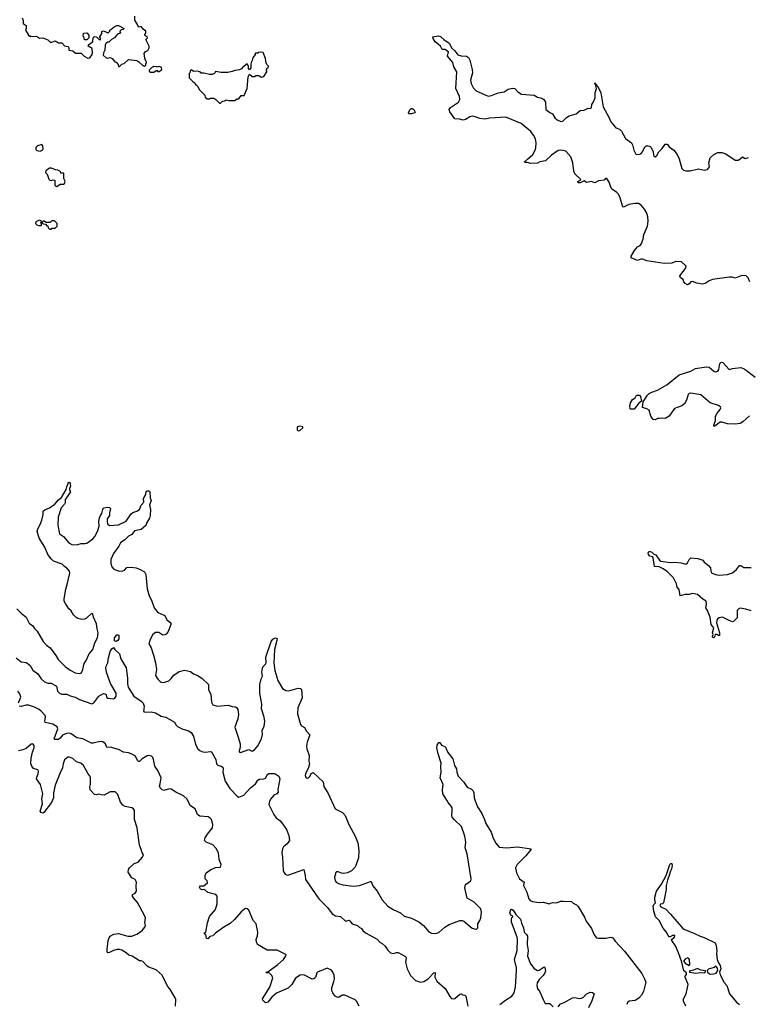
# Model space of a CAD drawing. Extents: x 2220333 to 2384341, y 721037 to 894043.
# Tile 284 of 325: x 2346499 to 2355232, y 826119 to 837931. Entities that reach past the tile are written whole.
import ezdxf

# ---------------------------------------------------------------- set-up
doc = ezdxf.new("R2010")
doc.units = 0

msp = doc.modelspace()

# ---------------------------------------------------------------- linework, layer by layer
at = {"layer": '0CON10XD'}
for points in [[(2346528, 837955), (2346542, 837922), (2346542, 837885), (2346575, 837860), (2346577, 837827), (2346570, 837805), (2346600, 837755), (2346602, 837742), (2346615, 837740), (2346625, 837730), (2346702, 837732), (2346735, 837710), (2346775, 837712), (2346835, 837688), (2346865, 837662), (2346885, 837662), (2346925, 837678), (2346965, 837653), (2347005, 837652), (2347035, 837618), (2347079, 837609), (2347088, 837595), (2347090, 837565), (2347135, 837558), (2347168, 837528), (2347235, 837528), (2347270, 837495), (2347315, 837470), (2347340, 837475), (2347366, 837514), (2347372, 837535), (2347367, 837587), (2347320, 837615), (2347325, 837630), (2347375, 837670), (2347378, 837712), (2347390, 837725), (2347405, 837728), (2347422, 837722), (2347452, 837692), (2347465, 837690), (2347470, 837705), (2347460, 837715), (2347460, 837725), (2347482, 837765), (2347482, 837788), (2347505, 837798), (2347548, 837778), (2347555, 837770), (2347580, 837795), (2347580, 837805), (2347590, 837815), (2347630, 837845), (2347665, 837860), (2347685, 837860), (2347750, 837825), (2347738, 837812), (2347715, 837810), (2347702, 837798), (2347700, 837785), (2347710, 837775), (2347700, 837765), (2347675, 837760), (2347636, 837714), (2347600, 837695), (2347567, 837663), (2347555, 837662), (2347530, 837645), (2347522, 837625), (2347520, 837565), (2347502, 837535), (2347500, 837505), (2347535, 837472), (2347555, 837470), (2347583, 837477), (2347606, 837466), (2347640, 837425), (2347655, 837420), (2347680, 837395), (2347685, 837370), (2347695, 837370), (2347723, 837397), (2347750, 837405), (2347805, 837452), (2347905, 837440), (2347915, 837430), (2347925, 837430), (2347975, 837380), (2347985, 837380), (2347995, 837370), (2348010, 837385), (2348010, 837405), (2348020, 837415), (2348020, 837425), (2348010, 837435), (2347998, 837468), (2347992, 837525), (2348004, 837546), (2348035, 837560), (2348052, 837595), (2348052, 837615), (2348010, 837695), (2348030, 837715), (2348028, 837728), (2348012, 837732), (2348000, 837745), (2348000, 837755), (2348012, 837768), (2348012, 837792), (2347978, 837818), (2347955, 837848), (2347922, 837842), (2347917, 837867), (2347880, 837925), (2347880, 837975)], [(2347305, 837688), (2347275, 837690), (2347267, 837727), (2347260, 837735), (2347262, 837768), (2347302, 837772), (2347327, 837747), (2347327, 837713), (2347305, 837688)], [(2355252, 834785), (2355231, 834835), (2355209, 834859), (2355155, 834862), (2355075, 834831), (2355041, 834841), (2355005, 834841), (2354805, 834813), (2354762, 834798), (2354714, 834766), (2354685, 834760), (2354615, 834772), (2354565, 834791), (2354544, 834786), (2354525, 834762), (2354505, 834752), (2354475, 834768), (2354458, 834785), (2354450, 834815), (2354418, 834835), (2354412, 834855), (2354422, 834875), (2354480, 834945), (2354489, 834975), (2354430, 835025), (2354365, 835030), (2354318, 835012), (2354225, 835005), (2354015, 835039), (2353965, 835058), (2353945, 835058), (2353905, 835042), (2353828, 835075), (2353827, 835095), (2353869, 835161), (2353903, 835205), (2353935, 835222), (2353954, 835246), (2353972, 835298), (2353982, 835355), (2354023, 835455), (2354032, 835515), (2354028, 835565), (2354015, 835612), (2353989, 835659), (2353948, 835708), (2353915, 835727), (2353872, 835728), (2353800, 835715), (2353736, 835684), (2353725, 835700), (2353697, 835795), (2353677, 835837), (2353654, 835864), (2353598, 835898), (2353579, 835935), (2353565, 835983), (2353535, 836026), (2353520, 836025), (2353505, 836008), (2353435, 836000), (2353395, 835974), (2353355, 835989), (2353295, 835980), (2353265, 835997), (2353216, 835974), (2353192, 835975), (2353191, 835989), (2353220, 836005), (2353227, 836015), (2353154, 836084), (2353141, 836115), (2353131, 836215), (2353105, 836286), (2353045, 836352), (2352986, 836366), (2352955, 836362), (2352875, 836306), (2352803, 836237), (2352735, 836225), (2352705, 836211), (2352626, 836206), (2352583, 836217), (2352555, 836218), (2352548, 836225), (2352587, 836257), (2352648, 836312), (2352682, 836375), (2352687, 836395), (2352688, 836455), (2352680, 836500), (2352659, 836545), (2352625, 836591), (2352510, 836685), (2352325, 836763), (2352135, 836748), (2352075, 836737), (2352015, 836745), (2351957, 836767), (2351925, 836772), (2351895, 836766), (2351841, 836735), (2351815, 836727), (2351769, 836739), (2351715, 836742), (2351654, 836825), (2351648, 836855), (2351664, 836876), (2351760, 836940), (2351774, 836975), (2351769, 837009), (2351727, 837105), (2351740, 837305), (2351702, 837365), (2351689, 837419), (2351627, 837495), (2351637, 837547), (2351595, 837572), (2351564, 837574), (2351542, 837615), (2351481, 837665), (2351454, 837705), (2351453, 837727), (2351515, 837739), (2351545, 837731), (2351583, 837695), (2351645, 837651), (2351678, 837588), (2351715, 837558), (2351750, 837510), (2351789, 837499), (2351855, 837493), (2351878, 837478), (2351894, 837444), (2351924, 837334), (2351925, 837295), (2351904, 837204), (2351910, 837165), (2351939, 837109)], [(2348905, 836930), (2348925, 836950), (2348965, 836960), (2348975, 836970), (2349005, 836960), (2349075, 836960), (2349105, 836980), (2349125, 836980), (2349155, 837020), (2349188, 837022), (2349226, 837105), (2349236, 837244), (2349252, 837278), (2349285, 837248), (2349312, 837248), (2349335, 837260), (2349365, 837260), (2349395, 837240), (2349425, 837250), (2349460, 837305), (2349460, 837315), (2349450, 837325), (2349460, 837335), (2349462, 837348), (2349478, 837352), (2349480, 837375), (2349462, 837392), (2349453, 837413), (2349447, 837467), (2349418, 837538), (2349365, 837540), (2349355, 837530), (2349325, 837530), (2349320, 837525), (2349320, 837515), (2349292, 837475), (2349287, 837443), (2349273, 837417), (2349268, 837395), (2349270, 837355), (2349255, 837330), (2349242, 837345), (2349242, 837372), (2349225, 837400), (2349175, 837362), (2349159, 837341), (2349135, 837328), (2349077, 837323), (2349045, 837308), (2348993, 837297), (2348915, 837296), (2348845, 837310), (2348833, 837287), (2348805, 837272), (2348775, 837272), (2348705, 837290), (2348675, 837290), (2348665, 837300), (2348632, 837312), (2348585, 837310), (2348555, 837330), (2348542, 837318), (2348540, 837295), (2348530, 837285), (2348532, 837232), (2348580, 837185), (2348600, 837175), (2348605, 837150), (2348615, 837150), (2348635, 837130), (2348652, 837095), (2348720, 837025), (2348722, 837002), (2348745, 836980), (2348775, 836980), (2348785, 836990), (2348825, 836990), (2348850, 836975), (2348895, 836930), (2348905, 836930)], [(2348105, 837302), (2348135, 837320), (2348145, 837320), (2348155, 837310), (2348175, 837310), (2348185, 837320), (2348195, 837320), (2348202, 837335), (2348199, 837359), (2348175, 837370), (2348153, 837367), (2348145, 837360), (2348137, 837367), (2348105, 837370), (2348095, 837360), (2348085, 837360), (2348050, 837325), (2348050, 837315), (2348065, 837302), (2348105, 837302)], [(2351939, 837109), (2351969, 837079), (2352115, 837015), (2352155, 837023), (2352235, 837052), (2352305, 837064), (2352355, 837096), (2352405, 837109), (2352435, 837104), (2352471, 837065), (2352515, 837039), (2352665, 837026), (2352705, 837001), (2352758, 836988), (2352783, 836973), (2352800, 836940), (2352807, 836855), (2352855, 836818), (2352885, 836802), (2352914, 836755), (2352940, 836730), (2352985, 836709), (2353010, 836715), (2353055, 836759), (2353085, 836776), (2353170, 836800), (2353218, 836842), (2353266, 836844), (2353315, 836868), (2353340, 836865), (2353352, 836878), (2353358, 836915), (2353376, 836944), (2353396, 836995), (2353399, 837025), (2353396, 837055), (2353412, 837105), (2353402, 837152), (2353390, 837165), (2353395, 837172), (2353402, 837165), (2353408, 837148), (2353435, 837112), (2353464, 837054), (2353494, 836885), (2353563, 836755), (2353583, 836705), (2353644, 836634), (2353687, 836617), (2353713, 836593), (2353760, 836505), (2353832, 836452), (2353845, 836428), (2353859, 836365), (2353885, 836318), (2353914, 836314), (2353945, 836321), (2353965, 836345), (2353993, 836407), (2354015, 836423), (2354055, 836411), (2354067, 836397), (2354094, 836345), (2354096, 836305), (2354105, 836290), (2354115, 836287), (2354135, 836300), (2354159, 836345), (2354199, 836385), (2354235, 836436), (2354255, 836439), (2354265, 836433), (2354286, 836406), (2354339, 836365), (2354381, 836315), (2354405, 836262), (2354434, 836145), (2354454, 836124), (2354485, 836118), (2354535, 836119), (2354635, 836141), (2354705, 836126), (2354745, 836134), (2354766, 836164), (2354759, 836215), (2354776, 836274), (2354821, 836315), (2354866, 836336), (2354915, 836337), (2354962, 836322), (2355075, 836244), (2355110, 836245), (2355133, 836257), (2355164, 836286), (2355195, 836267), (2355235, 836279)], [(2351165, 836800), (2351158, 836815), (2351175, 836848), (2351193, 836865), (2351205, 836866), (2351225, 836852), (2351238, 836822), (2351235, 836813), (2351195, 836803), (2351165, 836800)], [(2346745, 836352), (2346770, 836365), (2346782, 836378), (2346776, 836416), (2346765, 836432), (2346713, 836417), (2346693, 836397), (2346693, 836373), (2346705, 836360), (2346745, 836352)], [(2346945, 835932), (2346983, 835957), (2347023, 835957), (2347038, 835965), (2347043, 835993), (2347030, 836025), (2347030, 836085), (2347025, 836090), (2346992, 836092), (2346990, 836105), (2346980, 836115), (2346956, 836126), (2346928, 836128), (2346879, 836149), (2346855, 836148), (2346812, 836118), (2346808, 836098), (2346827, 836077), (2346848, 836018), (2346860, 836005), (2346875, 836002), (2346895, 836010), (2346920, 836005), (2346920, 835945), (2346933, 835933), (2346945, 835932)], [(2346755, 835462), (2346760, 835465), (2346760, 835485), (2346750, 835495), (2346760, 835505), (2346758, 835518), (2346735, 835528), (2346692, 835508), (2346690, 835485), (2346705, 835470), (2346725, 835462), (2346755, 835462)], [(2346875, 835420), (2346885, 835430), (2346925, 835430), (2346950, 835455), (2346950, 835485), (2346918, 835518), (2346885, 835518), (2346865, 835500), (2346815, 835500), (2346785, 835520), (2346772, 835508), (2346770, 835495), (2346782, 835482), (2346808, 835478), (2346825, 835460), (2346838, 835458), (2346840, 835435), (2346855, 835420), (2346875, 835420)], [(2355245, 833177), (2355166, 833105), (2355135, 833088), (2355075, 833077), (2354984, 833084), (2354915, 833102), (2354895, 833102), (2354825, 833050), (2354820, 833065), (2354838, 833122), (2354839, 833175), (2354858, 833212), (2354897, 833255), (2354903, 833275), (2354900, 833285), (2354875, 833301), (2354775, 833334), (2354665, 833430), (2354545, 833449), (2354525, 833445), (2354512, 833435), (2354492, 833365), (2354467, 833323), (2354435, 833299), (2354346, 833265), (2354284, 833175), (2354235, 833146), (2354195, 833151), (2354165, 833148), (2354144, 833146), (2354115, 833131), (2354093, 833135), (2354066, 833176), (2354044, 833245), (2354015, 833264), (2353965, 833279), (2353971, 833345), (2354023, 833427), (2354045, 833448), (2354075, 833464), (2354145, 833486), (2354255, 833549), (2354405, 833669), (2354545, 833716), (2354600, 833745), (2354728, 833768), (2354764, 833764), (2354820, 833715), (2354835, 833708), (2354855, 833709), (2354866, 833715), (2354878, 833735), (2354893, 833805), (2354905, 833820), (2354915, 833822), (2354928, 833818), (2355005, 833734), (2355042, 833748), (2355145, 833757), (2355184, 833744), (2355208, 833728), (2355314, 833644)], [(2353825, 833258), (2353815, 833264), (2353813, 833295), (2353822, 833335), (2353845, 833376), (2353877, 833395), (2353892, 833428), (2353927, 833427), (2353942, 833412), (2353952, 833355), (2353921, 833329), (2353865, 833260), (2353825, 833258)], [(2349835, 832998), (2349855, 833002), (2349893, 833035), (2349892, 833045), (2349855, 833056), (2349830, 833045), (2349823, 833035), (2349825, 833009), (2349835, 832998)], [(2346465, 830864), (2346515, 830811), (2346575, 830763), (2346612, 830692), (2346655, 830660), (2346677, 830627), (2346709, 830595), (2346736, 830546), (2346781, 830471), (2346819, 830429), (2346866, 830396), (2346934, 830304), (2346960, 830255), (2347045, 830173), (2347105, 830129), (2347165, 830097), (2347215, 830088), (2347238, 830095), (2347256, 830135), (2347272, 830208), (2347295, 830242), (2347333, 830325), (2347376, 830374), (2347401, 830455), (2347433, 830515), (2347440, 830575), (2347426, 830625), (2347421, 830685), (2347382, 830762), (2347375, 830800), (2347365, 830810), (2347299, 830751), (2347275, 830739), (2347245, 830734), (2347196, 830746), (2347175, 830760), (2347145, 830793), (2347115, 830838), (2347088, 830865), (2347048, 830928), (2347034, 830955), (2347032, 830985), (2347051, 831099), (2347070, 831155), (2347098, 831292), (2347094, 831315), (2347074, 831344), (2347035, 831373), (2347010, 831400), (2346905, 831437), (2346875, 831462), (2346836, 831516), (2346799, 831605), (2346731, 831711), (2346708, 831795), (2346715, 831824), (2346746, 831875), (2346764, 831926), (2346780, 831995), (2346781, 832035), (2346799, 832051), (2346855, 832075), (2346921, 832119), (2346965, 832169), (2347002, 832198), (2347057, 832293), (2347066, 832326), (2347079, 832371), (2347088, 832382), (2347098, 832378), (2347108, 832335), (2347097, 832305), (2347097, 832287), (2347107, 832265), (2347070, 832205), (2347044, 832175), (2347043, 832135), (2347035, 832119), (2346997, 832075), (2346962, 831965), (2346957, 831867), (2346978, 831765), (2347025, 831731), (2347090, 831655), (2347125, 831636), (2347158, 831632), (2347195, 831634), (2347235, 831649), (2347285, 831647), (2347305, 831653), (2347376, 831704), (2347403, 831737), (2347434, 831805), (2347450, 831855), (2347449, 831915), (2347457, 831955), (2347466, 831984), (2347485, 832008), (2347494, 832056), (2347505, 832076), (2347555, 832082), (2347575, 832078), (2347588, 832065), (2347576, 832015), (2347576, 831984), (2347549, 831945), (2347549, 831919), (2347551, 831885), (2347575, 831862), (2347685, 831872), (2347774, 831915), (2347835, 832004), (2347855, 832021), (2347905, 832035), (2347934, 832055), (2347956, 832105), (2347986, 832144), (2347984, 832185), (2348010, 832235), (2348015, 832270), (2348025, 832280), (2348045, 832280), (2348058, 832265), (2348061, 832195), (2348074, 832164), (2348056, 832105), (2348068, 832055), (2348064, 831985), (2348055, 831950), (2348022, 831898), (2348011, 831865), (2347956, 831814), (2347875, 831801), (2347845, 831754), (2347805, 831734), (2347759, 831691), (2347706, 831655), (2347686, 831614), (2347623, 831527), (2347591, 831455), (2347592, 831408), (2347605, 831369), (2347624, 831345), (2347655, 831326), (2347694, 831316), (2347735, 831318), (2347754, 831326), (2347785, 831358), (2347835, 831362), (2347896, 831356), (2347935, 831341), (2347996, 831306), (2348011, 831275), (2348027, 831105), (2348049, 831019), (2348078, 830968), (2348111, 830875), (2348155, 830821), (2348239, 830785), (2348262, 830732), (2348309, 830695), (2348310, 830675), (2348287, 830613), (2348276, 830584), (2348255, 830560), (2348240, 830550), (2348215, 830549), (2348165, 830580), (2348125, 830580), (2348095, 830554), (2348061, 830495), (2348046, 830445), (2348076, 830395), (2348101, 830309), (2348126, 830215), (2348137, 830137), (2348128, 830065), (2348155, 830018), (2348181, 829991), (2348195, 829984), (2348225, 829981), (2348285, 830000), (2348314, 830026), (2348345, 830069), (2348409, 830111), (2348475, 830127), (2348545, 830112), (2348582, 830085), (2348634, 830064), (2348685, 830029), (2348764, 829955), (2348761, 829895), (2348791, 829835), (2348800, 829745), (2348815, 829712), (2348866, 829694), (2348997, 829707), (2349045, 829690), (2349085, 829686), (2349098, 829678), (2349114, 829655), (2349121, 829595), (2349113, 829545), (2349079, 829445), (2349112, 829335), (2349143, 829245), (2349142, 829208), (2349130, 829155), (2349135, 829142), (2349145, 829140), (2349245, 829177), (2349275, 829160), (2349295, 829160), (2349315, 829173), (2349355, 829221), (2349396, 829305), (2349410, 829355), (2349404, 829405), (2349431, 829455), (2349438, 829512), (2349430, 829565), (2349398, 829665), (2349401, 829721), (2349378, 829852), (2349376, 829955), (2349394, 830025), (2349411, 830055), (2349402, 830105), (2349409, 830151), (2349417, 830173), (2349445, 830200), (2349452, 830215), (2349451, 830285), (2349515, 830472), (2349535, 830501), (2349565, 830514), (2349586, 830506), (2349580, 830485), (2349554, 830376), (2349547, 830215), (2349558, 830125), (2349592, 830005), (2349648, 829908), (2349688, 829885), (2349725, 829878), (2349835, 829912), (2349865, 829908), (2349878, 829895), (2349886, 829795), (2349832, 829675), (2349829, 829605), (2349865, 829474), (2349875, 829461), (2349911, 829441), (2349937, 829397), (2349975, 829350), (2349945, 829262), (2349936, 829215), (2349940, 829185), (2349969, 829105), (2349966, 829035), (2349973, 829005), (2349960, 828960), (2349923, 828885), (2349920, 828865), (2349928, 828845), (2349943, 828833), (2349960, 828835), (2349975, 828850), (2349994, 828886), (2350015, 828900), (2350135, 828788), (2350145, 828730), (2350198, 828648), (2350282, 828465), (2350368, 828418), (2350400, 828385), (2350444, 828275), (2350520, 828135), (2350554, 828055), (2350564, 827965), (2350561, 827875), (2350530, 827785), (2350515, 827762), (2350475, 827720), (2350430, 827695), (2350385, 827690), (2350355, 827693), (2350315, 827708), (2350295, 827708), (2350288, 827702), (2350274, 827644), (2350279, 827599), (2350295, 827582), (2350319, 827569), (2350372, 827552), (2350495, 827538), (2350535, 827539), (2350574, 827546), (2350705, 827593), (2350711, 827591), (2350732, 827542), (2350784, 827475), (2350844, 827374), (2350913, 827295), (2350975, 827256), (2351063, 827215), (2351106, 827176), (2351195, 827151), (2351285, 827108), (2351339, 827065), (2351405, 826990), (2351435, 826974), (2351482, 826968), (2351525, 826982), (2351596, 827044), (2351645, 827078), (2351775, 827124), (2351803, 827123), (2351823, 827115), (2351922, 827032), (2351965, 827020), (2351975, 827021), (2351989, 827035), (2351989, 827085), (2352016, 827124), (2352026, 827155), (2352034, 827225), (2352028, 827265), (2351945, 827346), (2351864, 827394), (2351836, 827515), (2351844, 827555), (2351905, 827600), (2351912, 827625), (2351864, 827924), (2351838, 827995), (2351848, 828065), (2351835, 828137), (2351795, 828253), (2351710, 828330), (2351681, 828365), (2351677, 828385), (2351684, 828435), (2351681, 828475), (2351672, 828495), (2351635, 828539), (2351619, 828569), (2351573, 828645), (2351568, 828695), (2351577, 828755), (2351538, 828835), (2351551, 828905), (2351547, 828975), (2351553, 829013), (2351514, 829124), (2351500, 829195), (2351504, 829226), (2351525, 829260), (2351535, 829260), (2351555, 829227), (2351595, 829213), (2351603, 829205), (2351631, 829141), (2351689, 829065), (2351712, 828985), (2351734, 828945), (2351739, 828905), (2351756, 828855), (2351821, 828785), (2351864, 828725), (2351915, 828698), (2351935, 828679), (2351944, 828655), (2351947, 828595), (2351958, 828558), (2351987, 828487), (2352038, 828409), (2352069, 828335), (2352086, 828286), (2352150, 828185), (2352170, 828125), (2352204, 828055), (2352245, 828004), (2352335, 827996), (2352465, 828008), (2352628, 827985), (2352617, 827963), (2352565, 827900), (2352463, 827797), (2352444, 827755), (2352456, 827695), (2352491, 827625), (2352544, 827585), (2352536, 827545), (2352576, 827465), (2352603, 827385), (2352618, 827365), (2352645, 827351), (2352725, 827341), (2352776, 827346), (2352845, 827323), (2352885, 827341), (2352935, 827336), (2352980, 827355), (2353013, 827357)], [(2355265, 830841), (2355205, 830860), (2355135, 830872), (2355118, 830865), (2355101, 830845), (2355101, 830755), (2355055, 830712), (2355045, 830709), (2355003, 830723), (2354925, 830763), (2354885, 830757), (2354862, 830745), (2354854, 830725), (2354852, 830695), (2354888, 830575), (2354889, 830551), (2354886, 830544), (2354876, 830544), (2354855, 830554), (2354836, 830554), (2354828, 830525), (2354815, 830514), (2354804, 830524), (2354803, 830535), (2354811, 830555), (2354804, 830575), (2354819, 830635), (2354787, 830677), (2354774, 830764), (2354745, 830842), (2354723, 830875), (2354731, 830919), (2354727, 830955), (2354688, 830978), (2354625, 831034), (2354565, 831046), (2354525, 831034), (2354475, 831034), (2354415, 831018), (2354404, 831094), (2354379, 831125), (2354371, 831165), (2354335, 831235), (2354260, 831310), (2354205, 831348), (2354165, 831366), (2354110, 831370), (2354092, 831475), (2354087, 831487), (2354054, 831495), (2354036, 831515), (2354031, 831535), (2354039, 831551), (2354055, 831551), (2354075, 831542), (2354099, 831519), (2354125, 831511), (2354168, 831448), (2354185, 831436), (2354295, 831420), (2354345, 831424), (2354426, 831416), (2354485, 831400), (2354502, 831415), (2354524, 831456), (2354544, 831476), (2354628, 831468), (2354686, 831446), (2354704, 831424), (2354757, 831385), (2354778, 831355), (2354784, 831315), (2354795, 831293), (2354855, 831270), (2354885, 831268), (2354984, 831276), (2355043, 831297), (2355092, 831335), (2355128, 831382), (2355142, 831382), (2355178, 831358), (2355265, 831358)], [(2347655, 830473), (2347635, 830480), (2347634, 830516), (2347665, 830550), (2347675, 830553), (2347686, 830546), (2347687, 830503), (2347676, 830484), (2347655, 830473)], [(2346455, 830275), (2346515, 830228), (2346575, 830218), (2346600, 830205), (2346625, 830182), (2346655, 830127), (2346715, 830084), (2346757, 830025), (2346795, 829986), (2346835, 829971), (2346875, 829972), (2346940, 829935), (2346954, 829875), (2346975, 829851), (2347005, 829838), (2347065, 829841), (2347105, 829818), (2347165, 829803), (2347215, 829774), (2347365, 829722), (2347386, 829735), (2347449, 829815), (2347505, 829846), (2347524, 829844), (2347536, 829836), (2347540, 829805), (2347555, 829790), (2347625, 829784), (2347639, 829791), (2347656, 829815), (2347655, 829850), (2347586, 829966), (2347538, 830105), (2347533, 830155), (2347536, 830175), (2347557, 830215), (2347562, 830275), (2347585, 830350), (2347605, 830382), (2347625, 830400), (2347638, 830375), (2347697, 830325), (2347713, 830265), (2347777, 830157), (2347792, 830032), (2347792, 829962), (2347800, 829925), (2347868, 829815), (2347954, 829755), (2347980, 829730), (2347991, 829695), (2347985, 829630), (2348005, 829623), (2348075, 829626), (2348125, 829617), (2348195, 829577), (2348252, 829562), (2348355, 829502), (2348376, 829466), (2348392, 829452), (2348455, 829418), (2348525, 829399), (2348555, 829378), (2348582, 829335), (2348606, 829235), (2348636, 829185), (2348657, 829165), (2348695, 829148), (2348725, 829143), (2348785, 829152), (2348798, 829148), (2348851, 829055), (2348859, 829005), (2348875, 828989), (2348915, 828974), (2348932, 828962), (2348937, 828945), (2348934, 828905), (2348962, 828795), (2349018, 828708), (2349105, 828614), (2349125, 828602), (2349185, 828627), (2349265, 828715), (2349326, 828764), (2349355, 828809), (2349375, 828820), (2349425, 828824), (2349445, 828833), (2349470, 828875), (2349485, 828887), (2349559, 828889), (2349605, 828857), (2349619, 828825), (2349594, 828695), (2349598, 828665), (2349583, 828645), (2349545, 828626), (2349511, 828585), (2349492, 828555), (2349486, 828516), (2349544, 828395), (2349575, 828356), (2349617, 828325), (2349641, 828295), (2349696, 828215), (2349726, 828145), (2349732, 828085), (2349707, 828045), (2349680, 828025)], [(2346486, 829736), (2346512, 829805), (2346501, 829845), (2346478, 829875)], [(2350568, 826095), (2350538, 826155), (2350522, 826172), (2350395, 826228), (2350365, 826227), (2350325, 826201), (2350303, 826203), (2350280, 826215), (2350251, 826255), (2350242, 826282), (2350241, 826315), (2350264, 826394), (2350274, 826426), (2350268, 826468), (2350254, 826505), (2350235, 826529), (2350185, 826551), (2350070, 826505), (2350061, 826495), (2350045, 826442), (2350026, 826424), (2350005, 826421), (2349905, 826471), (2349860, 826470), (2349805, 826434), (2349761, 826355), (2349717, 826313), (2349579, 826251), (2349521, 826205), (2349475, 826146), (2349445, 826137), (2349415, 826167), (2349410, 826185), (2349498, 826325), (2349532, 826435), (2349520, 826465), (2349495, 826492), (2349475, 826500), (2349465, 826493), (2349450, 826505), (2349475, 826510), (2349595, 826598), (2349660, 826655), (2349692, 826705), (2349688, 826715), (2349585, 826767), (2349465, 826769), (2349351, 826835), (2349337, 826867), (2349335, 826895), (2349348, 826942), (2349352, 826985), (2349332, 827085), (2349296, 827125), (2349245, 827247), (2349225, 827263), (2349205, 827268), (2349195, 827262), (2349152, 827228), (2349074, 827135), (2349020, 827090), (2348945, 827046), (2348847, 826973), (2348815, 826939), (2348778, 826932), (2348755, 826904), (2348739, 826909), (2348732, 826952), (2348710, 826975), (2348730, 826985), (2348749, 827095), (2348775, 827171), (2348848, 827255), (2348868, 827325), (2348868, 827415), (2348850, 827435), (2348755, 827461), (2348715, 827498), (2348685, 827494), (2348665, 827501), (2348656, 827525), (2348665, 827540), (2348705, 827542), (2348750, 827575), (2348745, 827600), (2348722, 827625), (2348723, 827665), (2348736, 827695), (2348785, 827734), (2348845, 827759), (2348905, 827763), (2348912, 827795), (2348890, 827855), (2348881, 827935), (2348855, 827987), (2348815, 828033), (2348734, 828064), (2348714, 828084), (2348723, 828115), (2348750, 828160), (2348810, 828235), (2348815, 828275), (2348798, 828335), (2348782, 828352), (2348757, 828367), (2348657, 828377), (2348631, 828395), (2348603, 828463), (2348545, 828500), (2348501, 828585), (2348461, 828621), (2348372, 828662), (2348315, 828700), (2348295, 828702), (2348225, 828683), (2348205, 828691), (2348181, 828715), (2348174, 828735), (2348184, 828765), (2348193, 828835), (2348155, 828924), (2348119, 828975), (2348104, 829055), (2348095, 829080), (2348080, 829095), (2348045, 829104), (2348025, 829099), (2347966, 829064), (2347935, 829033), (2347925, 829033), (2347913, 829043), (2347886, 829096), (2347835, 829124), (2347805, 829136), (2347745, 829143), (2347685, 829174), (2347585, 829202), (2347545, 829200), (2347529, 829245), (2347494, 829266), (2347475, 829271), (2347427, 829263), (2347380, 829250), (2347361, 829251), (2347255, 829303), (2347185, 829316), (2347115, 829365), (2347095, 829371), (2347062, 829368), (2347012, 829348), (2346985, 829311), (2346965, 829296), (2346920, 829295), (2346912, 829305), (2346956, 829425), (2346948, 829448), (2346898, 829478), (2346805, 829500), (2346800, 829515), (2346809, 829565), (2346803, 829585), (2346757, 829637), (2346734, 829654), (2346675, 829683), (2346605, 829707), (2346575, 829708), (2346515, 829691), (2346494, 829694)], [(2348367, 826095), (2348369, 826175), (2348363, 826195), (2348297, 826305), (2348269, 826335), (2348205, 826470), (2348135, 826534), (2348045, 826566), (2348028, 826578), (2347975, 826633), (2347955, 826642), (2347935, 826642), (2347847, 826697), (2347807, 826707), (2347777, 826737), (2347725, 826770), (2347695, 826778), (2347667, 826777), (2347625, 826765), (2347575, 826742), (2347555, 826738), (2347548, 826745), (2347546, 826775), (2347561, 826885), (2347570, 826915), (2347584, 826936), (2347629, 826961), (2347685, 826970), (2347795, 826937), (2347845, 826936), (2347913, 826965), (2347968, 827005), (2348000, 827045), (2348006, 827064), (2348000, 827095), (2348006, 827155), (2347999, 827175), (2347912, 827342), (2347864, 827395), (2347853, 827415), (2347850, 827435), (2347885, 827452), (2347898, 827475), (2347894, 827535), (2347901, 827585), (2347885, 827616), (2347845, 827638), (2347801, 827705), (2347804, 827736), (2347814, 827756), (2347872, 827808), (2347920, 827825), (2347972, 827885), (2347982, 827915), (2347966, 827936), (2347954, 827975), (2347937, 828027), (2347906, 828235), (2347876, 828336), (2347874, 828445), (2347864, 828465), (2347845, 828477), (2347765, 828491), (2347735, 828506), (2347708, 828545), (2347674, 828635), (2347645, 828667), (2347585, 828667), (2347513, 828627), (2347475, 828630), (2347445, 828640), (2347415, 828630), (2347394, 828634), (2347345, 828690), (2347341, 828725), (2347348, 828755), (2347349, 828835), (2347340, 828860), (2347318, 828885), (2347264, 828985), (2347231, 829011), (2347179, 829029), (2347135, 829068), (2347095, 829082), (2347075, 829082), (2347035, 829050), (2347019, 829005), (2347014, 828956), (2346986, 828894), (2346923, 828747), (2346905, 828655), (2346903, 828595), (2346882, 828538), (2346790, 828420), (2346775, 828412), (2346755, 828418), (2346744, 828435), (2346771, 828525), (2346764, 828585), (2346777, 828645), (2346747, 828757), (2346702, 828825), (2346703, 828845), (2346721, 828885), (2346723, 828915), (2346715, 828930), (2346665, 828946), (2346644, 828974), (2346632, 829005), (2346638, 829072), (2346652, 829145), (2346672, 829195), (2346673, 829225), (2346655, 829243), (2346635, 829240), (2346575, 829189), (2346535, 829171), (2346485, 829161)], [(2349680, 828025), (2349662, 828008), (2349649, 827985), (2349641, 827941), (2349650, 827885), (2349658, 827725), (2349664, 827704), (2349682, 827682), (2349705, 827670), (2349725, 827672), (2349906, 827736), (2349922, 827665), (2349926, 827615), (2350085, 827384), (2350189, 827279), (2350244, 827204), (2350285, 827181), (2350345, 827172), (2350405, 827117), (2350448, 827128), (2350485, 827086), (2350550, 827065), (2350567, 827045), (2350597, 827027), (2350613, 827003), (2350646, 826976), (2350785, 826902), (2350817, 826865), (2350843, 826847), (2350880, 826815), (2350910, 826770), (2350942, 826735), (2350975, 826728), (2351015, 826742), (2351035, 826742), (2351122, 826692), (2351131, 826675), (2351124, 826625), (2351144, 826545), (2351182, 826465), (2351245, 826405), (2351305, 826386), (2351345, 826394), (2351395, 826426), (2351462, 826495), (2351475, 826501), (2351481, 826495), (2351474, 826445), (2351498, 826395), (2351598, 826308), (2351653, 826213), (2351675, 826187), (2351695, 826183), (2351715, 826190), (2351775, 826241), (2351795, 826243), (2351805, 826233), (2351835, 826228), (2351846, 826215), (2351869, 826095)], [(2354482, 826095), (2354457, 826155), (2354454, 826185), (2354486, 826245), (2354510, 826355), (2354474, 826446), (2354474, 826456), (2354493, 826475), (2354493, 826495), (2354459, 826519), (2354436, 826626), (2354397, 826737), (2354359, 826819), (2354316, 826885), (2354314, 826896), (2354348, 826925), (2354351, 826945), (2354326, 826946), (2354295, 826927), (2354285, 826929), (2354274, 826944), (2354249, 826989), (2354212, 827032), (2354163, 827123), (2354119, 827169), (2354099, 827235), (2354093, 827295), (2354099, 827315), (2354121, 827335), (2354111, 827375), (2354112, 827405), (2354133, 827477), (2354191, 827559), (2354247, 827663), (2354294, 827795), (2354305, 827810), (2354315, 827808), (2354319, 827785), (2354311, 827745), (2354292, 827698), (2354290, 827675), (2354263, 827607), (2354248, 827545), (2354249, 827495), (2354218, 827335), (2354206, 827324), (2354181, 827319), (2354174, 827306), (2354185, 827289), (2354245, 827259), (2354300, 827200), (2354453, 827023), (2354588, 826968), (2354655, 826935), (2354705, 826922), (2354835, 826855), (2354848, 826825), (2354856, 826755), (2354850, 826725), (2354861, 826655), (2354877, 826615), (2354897, 826585), (2354902, 826545), (2354887, 826505), (2354894, 826474), (2354945, 826380), (2354974, 826344), (2355006, 826246), (2355093, 826143), (2355128, 826118)], [(2353013, 827357), (2353112, 827352), (2353135, 827332), (2353174, 827314), (2353195, 827292), (2353270, 827165), (2353290, 827115), (2353355, 827028), (2353384, 826954), (2353415, 826917), (2353435, 826911), (2353525, 826911), (2353585, 826924), (2353607, 826917), (2353636, 826875), (2353748, 826755), (2353955, 826488), (2353990, 826425), (2354004, 826385), (2353975, 826272), (2353952, 826228), (2353919, 826191), (2353875, 826166), (2353804, 826156), (2353785, 826140), (2353777, 826115)], [(2352255, 826117), (2352321, 826169), (2352400, 826215), (2352428, 826255), (2352443, 826325), (2352454, 826526), (2352453, 826557), (2352431, 826655), (2352463, 826765), (2352466, 826896), (2352462, 826925), (2352394, 827105), (2352394, 827146), (2352400, 827160), (2352410, 827165), (2352410, 827175), (2352385, 827190), (2352374, 827215), (2352388, 827255), (2352395, 827259), (2352415, 827250), (2352448, 827198), (2352502, 827142), (2352514, 827094), (2352539, 827035), (2352544, 826985), (2352575, 826958), (2352585, 826935), (2352583, 826835), (2352594, 826765), (2352587, 826695), (2352620, 826605), (2352665, 826550), (2352705, 826526), (2352725, 826528), (2352785, 826570), (2352795, 826560), (2352800, 826515), (2352794, 826496), (2352774, 826465), (2352724, 826415), (2352703, 826375), (2352699, 826345), (2352706, 826305), (2352728, 826275), (2352772, 826175), (2352795, 826138), (2352805, 826128), (2352855, 826130), (2352895, 826090)], [(2354525, 826583), (2354532, 826595), (2354526, 826656), (2354519, 826669), (2354505, 826676), (2354475, 826660), (2354454, 826635), (2354475, 826611), (2354525, 826583)], [(2354602, 826492), (2354655, 826501), (2354705, 826495), (2354720, 826505), (2354719, 826519), (2354665, 826529), (2354625, 826550), (2354575, 826528), (2354522, 826515), (2354530, 826505), (2354602, 826492)], [(2354785, 826479), (2354815, 826485), (2354846, 826494), (2354867, 826523), (2354864, 826554), (2354845, 826578), (2354825, 826562), (2354755, 826541), (2354739, 826525), (2354744, 826505), (2354766, 826485), (2354785, 826479)], [(2352952, 826088), (2352982, 826125), (2353025, 826140), (2353125, 826196), (2353145, 826200), (2353215, 826190), (2353235, 826192), (2353256, 826204), (2353289, 826241), (2353336, 826266), (2353365, 826262), (2353386, 826246), (2353364, 826186), (2353359, 826161), (2353316, 826075)]]:
    msp.add_lwpolyline(points, dxfattribs=at)

doc.saveas('drawing.dxf')
